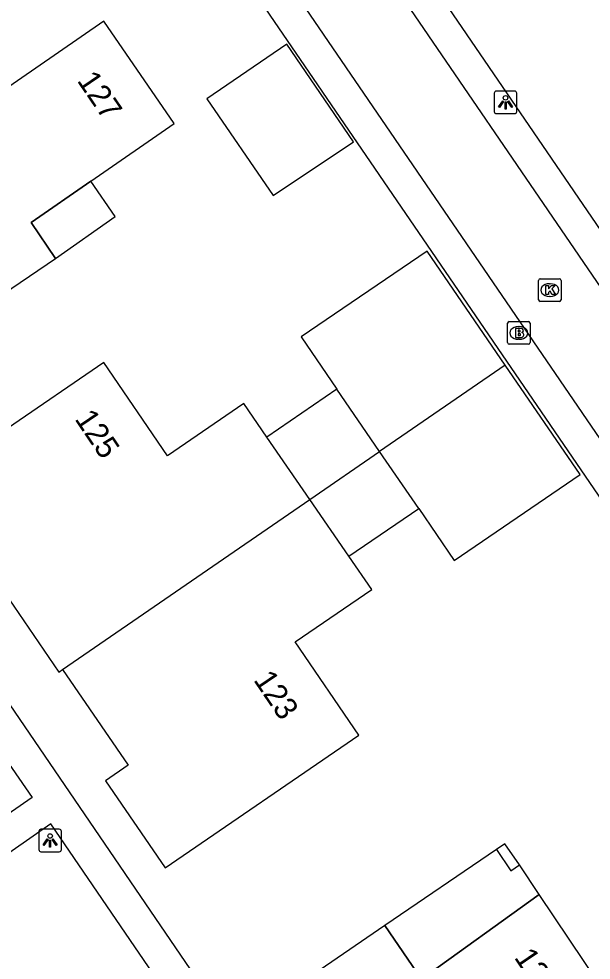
# Model space of a CAD drawing. Extents: x 155275 to 156263, y 382654 to 383635.
# Drawn here: x 155746.27 to 155771.6, y 383313.6 to 383355.27 of the extents above; entities that cross this region are included whole.
import ezdxf

# ---------------------------------------------------------------- set-up
doc = ezdxf.new("R2010")
doc.units = 0
for name, color, linetype in [('IMGEO_Brandkraan', 7, 'Continuous'), ('IMGEO_Kolk', 7, 'Continuous'), ('IMGEO_Lichtpunt', 7, 'Continuous'), ('IMGEO_Pand', 7, 'Continuous'), ('IMGEO_Pand_nummerreeks', 7, 'Continuous'), ('IMGEO_Pand_overbouw', 7, 'Continuous'), ('IMGEO_Rijbaan_lokaal_open', 7, 'Continuous'), ('IMGEO_Voetpad_open', 7, 'Continuous')]:
    doc.layers.add(name, color=color, linetype=linetype)

msp = doc.modelspace()

# ---------------------------------------------------------------- linework, layer by layer
at = {"layer": 'IMGEO_Brandkraan'}
for p, q in [((155767.902, 383340.94), (155767.902, 383341.792)), ((155767.977, 383341.866), (155768.829, 383341.866)), ((155768.39, 383341.646), (155768.415, 383341.646)), ((155768.903, 383341.792), (155768.903, 383340.94)), ((155768.829, 383340.866), (155767.977, 383340.866)), ((155768.413, 383341.086), (155768.388, 383341.086))]:
    msp.add_line(p, q, dxfattribs=at)
for points in [[(155767.902, 383340.94), (155767.902, 383341.792)], [(155767.977, 383341.866), (155768.829, 383341.866)], [(155768.903, 383341.792), (155768.903, 383340.94)], [(155768.25, 383341.566), (155768.25, 383341.166), (155768.463, 383341.166)], [(155768.481, 383341.566), (155768.25, 383341.566)], [(155768.429, 383341.485), (155768.375, 383341.485), (155768.375, 383341.409)], [(155768.375, 383341.409), (155768.428, 383341.409)], [(155768.437, 383341.333), (155768.375, 383341.333), (155768.375, 383341.252)], [(155768.375, 383341.252), (155768.437, 383341.252)], [(155768.829, 383340.866), (155767.977, 383340.866)]]:
    msp.add_lwpolyline(points, dxfattribs=at)
for centre, radius, start, end in [((155767.979, 383341.79), 0.0765, 91.552, 178.448), ((155767.979, 383341.79), 0.0765, 91.552, 178.448), ((155768.827, 383341.79), 0.0765, 1.552, 88.448), ((155768.827, 383341.79), 0.0765, 1.552, 88.448), ((155768.43, 383341.447), 0.0379, 267.8285, 90.9355), ((155768.438, 383341.292), 0.0404, 269.8759, 90.5077), ((155768.469, 383341.417), 0.251, 268.6676, 293.5347), ((155768.485, 383341.421), 0.145, 59.4692, 91.5367), ((155768.51, 383341.468), 0.0922, 285.5137, 58.1501), ((155768.515, 383341.276), 0.105, 301.3115, 78.989), ((155767.979, 383340.942), 0.0765, 181.552, 268.448), ((155767.979, 383340.942), 0.0765, 181.552, 268.448), ((155768.827, 383340.942), 0.0765, 271.552, 358.448), ((155768.827, 383340.942), 0.0765, 271.552, 358.448)]:
    msp.add_arc(centre, radius, start, end, dxfattribs=at)
for centre, major_axis, ratio, start_param, end_param in [((155768.389, 383341.366), (-0.387, 0.002), 0.722429, 4.712389, 7.853982), ((155768.414, 383341.366), (-0.39, 0.002), 0.717154, 1.570796, 4.712389)]:
    msp.add_ellipse(centre, major_axis=major_axis, ratio=ratio, start_param=start_param, end_param=end_param, dxfattribs=at)
at = {"layer": 'IMGEO_Kolk'}
for p, q in [((155769.274, 383342.836), (155769.274, 383343.688)), ((155769.349, 383343.762), (155770.201, 383343.762)), ((155770.275, 383343.688), (155770.275, 383342.836)), ((155769.762, 383343.542), (155769.787, 383343.542)), ((155769.785, 383342.982), (155769.76, 383342.982)), ((155770.201, 383342.762), (155769.349, 383342.762))]:
    msp.add_line(p, q, dxfattribs=at)
for points in [[(155769.274, 383342.836), (155769.274, 383343.688)], [(155769.349, 383343.762), (155770.201, 383343.762)], [(155770.275, 383343.688), (155770.275, 383342.836)], [(155769.595, 383343.462), (155769.718, 383343.462), (155769.718, 383343.311), (155769.848, 383343.462), (155770.012, 383343.462), (155769.866, 383343.311), (155770.019, 383343.062), (155769.867, 383343.062), (155769.782, 383343.226), (155769.718, 383343.159), (155769.718, 383343.062), (155769.595, 383343.062), (155769.595, 383343.462)], [(155770.201, 383342.762), (155769.349, 383342.762)]]:
    msp.add_lwpolyline(points, dxfattribs=at)
for centre, start, end in [((155769.351, 383343.686), 91.552, 178.448), ((155769.351, 383343.686), 91.552, 178.448), ((155770.199, 383343.686), 1.552, 88.448), ((155770.199, 383343.686), 1.552, 88.448), ((155769.351, 383342.838), 181.552, 268.448), ((155769.351, 383342.838), 181.552, 268.448), ((155770.199, 383342.838), 271.552, 358.448), ((155770.199, 383342.838), 271.552, 358.448)]:
    msp.add_arc(centre, 0.0765, start, end, dxfattribs=at)
for centre, major_axis, ratio, start_param, end_param in [((155769.761, 383343.262), (-0.387, 0.002), 0.722429, 4.712389, 7.853982), ((155769.786, 383343.262), (-0.39, 0.002), 0.717154, 1.570796, 4.712389)]:
    msp.add_ellipse(centre, major_axis=major_axis, ratio=ratio, start_param=start_param, end_param=end_param, dxfattribs=at)
at = {"layer": 'IMGEO_Lichtpunt'}
for p, q in [((155768.217, 383352.068), (155767.409, 383352.068)), ((155768.217, 383352.068), (155767.409, 383352.068)), ((155767.315, 383351.973), (155767.315, 383351.166)), ((155767.315, 383351.973), (155767.315, 383351.166)), ((155768.311, 383351.166), (155768.311, 383351.973)), ((155768.311, 383351.166), (155768.311, 383351.973)), ((155767.409, 383351.072), (155768.217, 383351.072)), ((155767.409, 383351.072), (155768.217, 383351.072)), ((155747.154, 383319.303), (155747.154, 383318.496)), ((155747.154, 383319.303), (155747.154, 383318.496)), ((155748.056, 383319.398), (155747.248, 383319.398)), ((155748.056, 383319.398), (155747.248, 383319.398)), ((155748.15, 383318.496), (155748.15, 383319.303)), ((155748.15, 383318.496), (155748.15, 383319.303)), ((155747.248, 383318.402), (155748.056, 383318.402)), ((155747.248, 383318.402), (155748.056, 383318.402))]:
    msp.add_line(p, q, dxfattribs=at)
for points in [[(155767.689, 383351.637), (155767.728, 383351.609), (155767.54, 383351.347), (155767.502, 383351.374), (155767.689, 383351.637)], [(155767.791, 383351.589), (155767.838, 383351.589), (155767.838, 383351.267), (155767.791, 383351.267), (155767.791, 383351.589)], [(155767.901, 383351.609), (155767.939, 383351.636), (155768.126, 383351.374), (155768.087, 383351.346), (155767.901, 383351.609)], [(155747.528, 383318.967), (155747.567, 383318.939), (155747.379, 383318.677), (155747.341, 383318.704), (155747.528, 383318.967)], [(155747.63, 383318.919), (155747.677, 383318.919), (155747.677, 383318.597), (155747.63, 383318.597), (155747.63, 383318.919)], [(155747.74, 383318.939), (155747.778, 383318.966), (155747.965, 383318.704), (155747.926, 383318.676), (155747.74, 383318.939)]]:
    msp.add_lwpolyline(points, dxfattribs=at)
for centre in [(155767.814, 383351.771), (155747.653, 383319.101)]:
    msp.add_circle(centre, 0.0994, dxfattribs=at)
for centre, start, end in [((155767.409, 383351.973), 90, 180), ((155767.409, 383351.973), 90, 180), ((155768.217, 383351.973), 0, 90), ((155768.217, 383351.973), 0, 90), ((155767.409, 383351.166), 180, 270), ((155767.409, 383351.166), 180, 270), ((155768.217, 383351.166), 270, 0), ((155768.217, 383351.166), 270, 360), ((155747.248, 383319.303), 90, 180), ((155747.248, 383319.303), 90, 180), ((155748.056, 383319.303), 0, 90), ((155748.056, 383319.303), 0, 90), ((155747.248, 383318.496), 180, 270), ((155747.248, 383318.496), 180, 270), ((155748.056, 383318.496), 270, 0), ((155748.056, 383318.496), 270, 360)]:
    msp.add_arc(centre, 0.0946, start, end, dxfattribs=at)
at = {"layer": 'IMGEO_Pand'}
for points in [[(155734.932, 383343.667), (155738.587, 383338.351), (155747.887, 383344.659), (155746.82, 383346.257), (155749.459, 383348.086), (155753.145, 383350.641), (155750.037, 383355.171), (155744.186, 383351.143), (155740.721, 383348.752), (155741.22, 383348.005), (155739.017, 383346.48), (155734.932, 383343.667)], [(155761.087, 383349.819), (155758.125, 383354.142), (155754.595, 383351.723), (155757.52, 383347.454), (155761.087, 383349.819)], [(155767.793, 383339.944), (155764.339, 383344.985), (155758.771, 383341.186), (155760.351, 383338.871)], [(155757.25, 383336.754), (155756.222, 383338.246), (155752.849, 383335.923), (155750.035, 383340.052), (155741.483, 383334.214), (155744.094, 383330.327), (155744.921, 383330.894), (155748.035, 383326.353), (155748.208, 383326.472)], [(155767.793, 383339.944), (155762.23, 383336.117)], [(155763.968, 383333.601), (155765.543, 383331.292), (155771.115, 383335.095), (155767.793, 383339.944)], [(155760.351, 383338.871), (155757.25, 383336.754)], [(155762.23, 383336.117), (155760.351, 383338.871)], [(155759.149, 383333.998), (155757.25, 383336.754)], [(155759.149, 383333.998), (155762.23, 383336.117)], [(155763.968, 383333.601), (155762.23, 383336.117)], [(155748.208, 383326.472), (155759.149, 383333.998)], [(155760.869, 383331.482), (155759.149, 383333.998)], [(155760.869, 383331.482), (155763.968, 383333.601)], [(155748.208, 383326.472), (155751.112, 383322.235), (155750.106, 383321.546), (155752.752, 383317.686), (155761.318, 383323.558), (155758.506, 383327.688), (155761.888, 383330.003), (155760.869, 383331.482)], [(155767.416, 383318.505), (155768.053, 383317.562), (155768.426, 383317.815), (155767.787, 383318.759), (155767.416, 383318.505)], [(155773.237, 383310.096), (155772.35, 383311.386), (155772.624, 383311.569), (155769.306, 383316.514), (155764.095, 383312.762), (155762.477, 383315.13), (155756.977, 383311.371), (155761.822, 383304.288), (155762.664, 383304.864), (155763.459, 383303.7), (155762.617, 383303.124), (155762.936, 383302.658), (155763.787, 383303.237), (155765.884, 383300.163), (155773.237, 383310.096)]]:
    msp.add_lwpolyline(points, dxfattribs=at)
at = {"layer": 'IMGEO_Pand_overbouw'}
for points in [[(155746.82, 383346.257), (155747.887, 383344.659), (155750.537, 383346.525), (155749.459, 383348.086)], [(155762.477, 383315.13), (155764.095, 383312.762), (155769.306, 383316.514), (155768.426, 383317.815), (155767.787, 383318.759), (155767.416, 383318.505)]]:
    msp.add_lwpolyline(points, close=True, dxfattribs=at)
at = {"layer": 'IMGEO_Rijbaan_lokaal_open'}
msp.add_lwpolyline([(155753.018, 383371.184), (155781.057, 383330.153), (155777.935, 383328.007), (155749.901, 383369.016)], dxfattribs=at)
at = {"layer": 'IMGEO_Voetpad_open'}
for points in [[(155748.624, 383368.233), (155780.862, 383321.113), (155784.569, 383326.097), (155785.094, 383326.809), (155753.833, 383372.536)], [(155764.327, 383297.885), (155763.878, 383298.522), (155725.382, 383354.939)], [(155744.055, 383324.846), (155746.857, 383320.807), (155738.798, 383315.226), (155736.031, 383319.256), (155744.055, 383324.846)], [(155763.51, 383296.526), (155763.357, 383296.696), (155747.691, 383319.636), (155739.6, 383314.001), (155757.081, 383288.349), (155757.279, 383288.068)]]:
    msp.add_lwpolyline(points, dxfattribs=at)

# ---------------------------------------------------------------- texts
at = {"layer": 'IMGEO_Pand_nummerreeks'}
for s, rotation, p in [('127', 304.2569, (155748.82, 383352.533)), ('125', 304.0793, (155748.715, 383337.558)), ('123', 304.0507, (155756.632, 383326.006)), ('121', 303.8616, (155768.169, 383313.722))]:
    msp.add_text(s, height=1, rotation=rotation, dxfattribs=at).set_placement(p)

doc.saveas('drawing.dxf')
